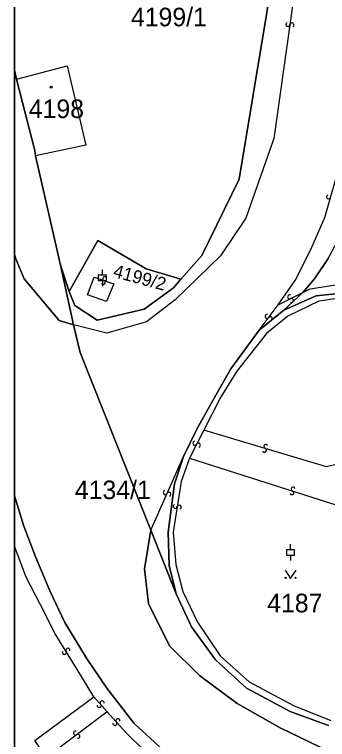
# Model space of a CAD drawing. Extents: x -598233 to -596890, y -1157848 to -1156431.
# Drawn here: x -598232.9 to -598204.2, y -1157376.7 to -1157310.3 of the extents above; entities that cross this region are included whole.
import ezdxf

# ---------------------------------------------------------------- set-up
doc = ezdxf.new("R2010")
doc.units = 0
for name, color, linetype in [('Level 1', 7, 'Continuous'), ('Level 13', 7, 'Continuous'), ('Level 3', 7, 'Continuous'), ('Level 4', 7, 'Continuous'), ('Level 5', 7, 'Continuous'), ('Level 57', 7, 'Continuous'), ('Level 60', 7, 'Continuous'), ('Vrstva 60', 7, 'Continuous'), ('zajmove_uzemi', 7, 'Continuous')]:
    doc.layers.add(name, color=color, linetype=linetype)

msp = doc.modelspace()

# ---------------------------------------------------------------- linework, layer by layer
at = {"layer": 'Level 1'}
msp.add_line((-598232.89, -1157315.365), (-598232.7, -1157316.21), dxfattribs=at)
for points in [[(-598187.2, -1157271.32), (-598198.85, -1157281.57), (-598207.22, -1157294.64), (-598212.32, -1157325.37), (-598215.73, -1157332.34), (-598217.64, -1157334.5)], [(-598232.7, -1157316.21), (-598228.05, -1157314.97), (-598226.36, -1157322.25), (-598230.98, -1157323.23)], [(-598232.7, -1157316.21), (-598231.04, -1157322.72), (-598230.98, -1157323.23)], [(-598230.98, -1157323.23), (-598228.66, -1157333.23)], [(-598206.46, -1157335.72), (-598205.39, -1157334.47), (-598204.15, -1157332.62), (-598202.71, -1157329.95), (-598201.83, -1157327.25)], [(-598217.64, -1157334.5), (-598220.84, -1157333.56), (-598225.25, -1157330.98), (-598227.87, -1157335.63)], [(-598232.89, -1157332.267), (-598232.76, -1157332.66), (-598232, -1157334.49), (-598228.81, -1157338.3), (-598227.48, -1157338.7)], [(-598228.66, -1157333.23), (-598227.48, -1157338.7)], [(-598227.87, -1157335.63), (-598228.66, -1157333.23)], [(-598217.64, -1157334.5), (-598218.33, -1157335.31), (-598221.01, -1157337.26), (-598225.31, -1157338.27), (-598227.36, -1157336.91), (-598227.87, -1157335.63)], [(-598192.05, -1157337.87), (-598197.8, -1157336.37), (-598201.43, -1157335.65), (-598205.24, -1157336.04), (-598208.22, -1157337.35)], [(-598208.22, -1157337.35), (-598206.46, -1157335.72)], [(-598208.22, -1157337.35), (-598210.48, -1157339.19)], [(-598227.48, -1157338.7), (-598226.87, -1157341.23), (-598220.4, -1157357.5)], [(-598210.48, -1157339.19), (-598213.08, -1157342.71), (-598214.44, -1157345.12), (-598216.14, -1157348.18), (-598217.42, -1157350.75)], [(-598217.42, -1157350.75), (-598218.24, -1157353.26), (-598218.81, -1157357.66), (-598218.72, -1157360.72), (-598218.09, -1157363.32)], [(-598129.55, -1157412.33), (-598192.13, -1157390.44), (-598196.09, -1157388.99), (-598199.76, -1157387.78), (-598207.1, -1157385.23), (-598210.53, -1157383.61), (-598213.63, -1157381.75), (-598216.61, -1157379.75), (-598219.33, -1157377.57), (-598221.94, -1157375.18), (-598224.44, -1157371.96), (-598226.3, -1157369.21), (-598228.28, -1157365.94), (-598229.64, -1157363.05), (-598230.94, -1157359.98), (-598232.03, -1157357.11), (-598232.89, -1157354.345)], [(-598220.4, -1157357.5), (-598220.98, -1157361.02), (-598220.62, -1157364.19), (-598218.7, -1157368.07), (-598215.95, -1157370.81), (-598212.49, -1157373.36), (-598208.56, -1157375.6), (-598204.89, -1157377.36), (-598200.36, -1157379.1), (-598164.16, -1157392.34), (-598080.43, -1157420.79), (-598076.22, -1157422.69), (-598072.97, -1157424.5), (-598070.18, -1157426.3), (-598067.2, -1157428.28), (-598064.3, -1157430.35), (-598061.54, -1157432.58), (-598059.04, -1157434.82), (-598038.09, -1157453.32), (-598021.72, -1157467.23)], [(-598220.4, -1157357.5), (-598218.09, -1157363.32)], [(-598218.09, -1157363.32), (-598216.68, -1157366.33), (-598214.49, -1157369.37), (-598211.62, -1157371.94), (-598207.62, -1157374.09), (-598204.12, -1157375.38)]]:
    msp.add_lwpolyline(points, dxfattribs=at)
at = {"layer": 'Level 13'}
for centre, start, end in [((-598207.842, -1157311.183), 119.10132, 351.69132), ((-598207.478, -1157311.238), 299.31578, 171.41377), ((-598204.127, -1157326.987), 111.30164, 343.39964), ((-598224.751, -1157334.814), 197.95431, 70.54431), ((-598224.628, -1157334.466), 18.16876, 250.26676), ((-598207.681, -1157336.124), 64.03866, 296.13666), ((-598207.518, -1157336.455), 243.8242, 116.4142), ((-598209.746, -1157337.908), 90.46351, 322.56151), ((-598209.453, -1157338.131), 270.24906, 142.83906), ((-598216.374, -1157349.536), 100.32838, 332.91838), ((-598216.046, -1157349.705), 280.54283, 152.64083), ((-598209.985, -1157350.176), 200.68284, 72.78084), ((-598209.876, -1157349.824), 20.46839, 253.05839), ((-598219.078, -1157354.044), 103.55216, 335.65016), ((-598218.742, -1157354.195), 283.33771, 155.92771), ((-598207.476, -1157354.075), 199.55577, 72.14577), ((-598207.363, -1157353.725), 19.77022, 251.86822), ((-598218.162, -1157355.311), 118.23628, 350.82628), ((-598217.798, -1157355.37), 298.45073, 170.54873), ((-598228.318, -1157368.676), 159.24918, 31.34718), ((-598228.003, -1157368.483), 339.03473, 211.62473), ((-598224.861, -1157373.299), 348.82405, 220.92205), ((-598225.138, -1157373.541), 168.6096, 41.1996), ((-598223.687, -1157375.183), 169.29587, 41.88587), ((-598223.412, -1157374.938), 349.51033, 221.60833), ((-598227.3, -1157376.063), 74.17601, 306.76601), ((-598227.08, -1157376.358), 254.39047, 126.48847)]:
    msp.add_arc(centre, 0.184, start, end, dxfattribs=at)
at = {"layer": 'Level 3'}
for points in [[(-598157.62, -1157261.7), (-598159.55, -1157262.22), (-598165.51, -1157264.03), (-598169.94, -1157265.67), (-598174.9, -1157267.8), (-598180.05, -1157270.32), (-598184.4, -1157272.98), (-598188.1, -1157275.38), (-598191.83, -1157278.19), (-598195.58, -1157281.49), (-598198.91, -1157284.86), (-598201.22, -1157287.92), (-598203.65, -1157292.32), (-598205.11, -1157296.35), (-598206.19, -1157300.79), (-598209.14, -1157321.63), (-598210.7, -1157326.07), (-598211.71, -1157328.93), (-598214.02, -1157332.37), (-598218.17, -1157336.41), (-598220.79, -1157338.42), (-598224.43, -1157339.44), (-598227.48, -1157338.7)], [(-598208.73, -1157336.86), (-598207.13, -1157334.53), (-598205.65, -1157331.58), (-598204.47, -1157328.85), (-598203.43, -1157325.24)], [(-598225.58, -1157334.33), (-598223.8, -1157334.95), (-598224.47, -1157336.57), (-598226.2, -1157335.93), (-598225.58, -1157334.33)], [(-598206.46, -1157335.72), (-598205.81, -1157335.39), (-598200.94, -1157334.64), (-598196.5, -1157334.96), (-598190.11, -1157336.02)], [(-598192.33, -1157338.42), (-598197.96, -1157336.85), (-598201.66, -1157336.05), (-598205, -1157336.53), (-598207.84, -1157337.91), (-598209.79, -1157339.48), (-598212.53, -1157342.94), (-598214.01, -1157345.35), (-598215.55, -1157348.32)], [(-598208.73, -1157336.86), (-598206.46, -1157335.72)], [(-598210.48, -1157339.19), (-598208.73, -1157336.86)], [(-598192.99, -1157340.34), (-598197.89, -1157338.7), (-598201.02, -1157349.35), (-598202.3, -1157351.19), (-598204.31, -1157351.69), (-598215.55, -1157348.32)], [(-598215.55, -1157348.32), (-598216.86, -1157350.91)], [(-598220.4, -1157357.5), (-598217.42, -1157350.75)], [(-598216.86, -1157350.91), (-598217.62, -1157353.02), (-598218.35, -1157357.67), (-598218.12, -1157360.62), (-598217.48, -1157363.1), (-598216.12, -1157365.9), (-598214.04, -1157368.98), (-598211.39, -1157371.37), (-598207.34, -1157373.53), (-598203.92, -1157374.93)], [(-598216.86, -1157350.91), (-598197.98, -1157356.9)], [(-598225.61, -1157372.74), (-598227.17, -1157370.18), (-598229.16, -1157366.98), (-598230.55, -1157364.27), (-598231.81, -1157361.8), (-598232.89, -1157358.958)], [(-598224.4, -1157374.11), (-598229.97, -1157378.31), (-598231.02, -1157376.74), (-598225.61, -1157372.74)], [(-598225.61, -1157372.74), (-598224.4, -1157374.11)], [(-598224.4, -1157374.11), (-598222.69, -1157376), (-598220.97, -1157377.68)]]:
    msp.add_lwpolyline(points, dxfattribs=at)
at = {"layer": 'Level 5'}
for p, q in [((-598224.84, -1157334.14), (-598224.84, -1157333.641)), ((-598224.84, -1157334.64), (-598224.84, -1157335.139)), ((-598207.6, -1157359.28), (-598207.6, -1157358.781)), ((-598207.6, -1157359.78), (-598207.6, -1157360.279))]:
    msp.add_line(p, q, dxfattribs=at)
for points in [[(-598225.215, -1157334.64), (-598224.465, -1157334.64), (-598224.465, -1157334.14), (-598225.215, -1157334.14)], [(-598207.975, -1157359.78), (-598207.225, -1157359.78), (-598207.225, -1157359.28), (-598207.975, -1157359.28)]]:
    msp.add_lwpolyline(points, close=True, dxfattribs=at)
msp.add_lwpolyline([(-598208.101, -1157361.15), (-598207.6, -1157361.9), (-598207.1, -1157361.15)], dxfattribs=at)
for centre, radius in [((-598229.52, -1157316.94), 0.09), ((-598229.52, -1157316.94), 0.0521), ((-598208.05, -1157361.85), 0.05), ((-598207.151, -1157361.85), 0.05)]:
    msp.add_circle(centre, radius, dxfattribs=at)
at = {"layer": 'Level 60'}
for points in [[(-598204.15, -1157332.62), (-598205.39, -1157334.47), (-598206.46, -1157335.72), (-598208.22, -1157337.35), (-598210.48, -1157339.19), (-598213.08, -1157342.71), (-598214.44, -1157345.12), (-598216.14, -1157348.18), (-598217.42, -1157350.75), (-598218.24, -1157353.26), (-598218.81, -1157357.66), (-598218.72, -1157360.72), (-598218.09, -1157363.32), (-598220.4, -1157357.5), (-598226.87, -1157341.23), (-598227.48, -1157338.7), (-598228.66, -1157333.23), (-598227.87, -1157335.63), (-598227.36, -1157336.91), (-598225.31, -1157338.27), (-598221.01, -1157337.26), (-598218.33, -1157335.31), (-598217.64, -1157334.5), (-598215.73, -1157332.34), (-598212.32, -1157325.37), (-598207.22, -1157294.64)], [(-598185.65, -1157306.32), (-598194.51, -1157331.62), (-598189.15, -1157333.03), (-598190.11, -1157336.02), (-598190.39, -1157336.74), (-598190.9, -1157338.28), (-598192.05, -1157337.87), (-598197.8, -1157336.37), (-598201.43, -1157335.65), (-598205.24, -1157336.04), (-598208.22, -1157337.35), (-598206.46, -1157335.72), (-598205.39, -1157334.47), (-598204.15, -1157332.62), (-598202.71, -1157329.95), (-598201.83, -1157327.25), (-598201.51, -1157325.8), (-598201.2, -1157322.93), (-598198.29, -1157301.45)], [(-598204.12, -1157375.38), (-598207.62, -1157374.09), (-598211.62, -1157371.94), (-598214.49, -1157369.37), (-598216.68, -1157366.33), (-598218.09, -1157363.32), (-598218.72, -1157360.72), (-598218.81, -1157357.66), (-598218.24, -1157353.26), (-598217.42, -1157350.75), (-598216.14, -1157348.18), (-598214.44, -1157345.12), (-598213.08, -1157342.71), (-598210.48, -1157339.19), (-598208.22, -1157337.35), (-598205.24, -1157336.04), (-598201.43, -1157335.65)], [(-598164.16, -1157392.34), (-598200.36, -1157379.1), (-598204.89, -1157377.36), (-598208.56, -1157375.6), (-598212.49, -1157373.36), (-598215.95, -1157370.81), (-598218.7, -1157368.07), (-598220.62, -1157364.19), (-598220.98, -1157361.02), (-598220.4, -1157357.5), (-598218.09, -1157363.32), (-598216.68, -1157366.33), (-598214.49, -1157369.37), (-598211.62, -1157371.94), (-598207.62, -1157374.09), (-598204.12, -1157375.38)]]:
    msp.add_lwpolyline(points, dxfattribs=at)
for points in [[(-598231.04, -1157322.72), (-598232.7, -1157316.21), (-598228.05, -1157314.97), (-598226.36, -1157322.25), (-598230.98, -1157323.23)], [(-598217.64, -1157334.5), (-598218.33, -1157335.31), (-598221.01, -1157337.26), (-598225.31, -1157338.27), (-598227.36, -1157336.91), (-598227.87, -1157335.63), (-598225.25, -1157330.98), (-598220.84, -1157333.56)]]:
    msp.add_lwpolyline(points, close=True, dxfattribs=at)
at = {"layer": 'Vrstva 60'}
for points in [[(-598232.89, -1156430.856), (-598232.89, -1157835.582), (-598232.81, -1157835.6), (-598231.24, -1157835.95), (-598223.73, -1157837.73), (-598218.75, -1157838.85), (-598190.54, -1157845.18), (-598175.89, -1157848.461), (-598170.508, -1157848.461), (-598170.38, -1157848.22), (-598166.89, -1157841.65), (-598165.3, -1157838.66), (-598164.37, -1157836.9), (-598161.86, -1157832.18), (-598161.19, -1157830.95), (-598160.05, -1157828.86), (-598157.63, -1157824.55), (-598144.71, -1157839.14), (-598136.407, -1157848.461), (-597003.664, -1157848.461)], [(-598204.89, -1157377.36), (-598208.56, -1157375.6), (-598212.49, -1157373.36), (-598215.95, -1157370.81), (-598218.7, -1157368.07), (-598220.62, -1157364.19), (-598220.98, -1157361.02), (-598220.4, -1157357.5), (-598226.87, -1157341.23), (-598227.48, -1157338.7), (-598228.81, -1157338.3), (-598232, -1157334.49), (-598232.76, -1157332.66), (-598232.89, -1157332.267), (-598232.89, -1157354.345), (-598232.03, -1157357.11), (-598230.94, -1157359.98), (-598229.64, -1157363.05), (-598228.28, -1157365.94), (-598226.3, -1157369.21), (-598224.44, -1157371.96), (-598221.94, -1157375.18), (-598219.33, -1157377.57)], [(-598219.33, -1157377.57), (-598221.94, -1157375.18), (-598224.44, -1157371.96), (-598226.3, -1157369.21), (-598228.28, -1157365.94), (-598229.64, -1157363.05), (-598230.94, -1157359.98), (-598232.03, -1157357.11), (-598232.89, -1157354.345), (-598232.89, -1157382.743)]]:
    msp.add_lwpolyline(points, dxfattribs=at)
for points in [[(-598232.89, -1157291.217), (-598232.89, -1157315.365), (-598232.7, -1157316.21), (-598228.05, -1157314.97), (-598226.36, -1157322.25), (-598230.98, -1157323.23), (-598228.66, -1157333.23), (-598227.87, -1157335.63), (-598225.25, -1157330.98), (-598220.84, -1157333.56), (-598217.64, -1157334.5), (-598215.73, -1157332.34), (-598212.32, -1157325.37), (-598207.22, -1157294.64), (-598198.85, -1157281.57), (-598187.2, -1157271.32), (-598199.23, -1157274.88), (-598222.53, -1157286.53)], [(-598232.89, -1157315.365), (-598232.89, -1157332.267), (-598232.76, -1157332.66), (-598232, -1157334.49), (-598228.81, -1157338.3), (-598227.48, -1157338.7), (-598228.66, -1157333.23), (-598230.98, -1157323.23), (-598231.04, -1157322.72), (-598232.7, -1157316.21)]]:
    msp.add_lwpolyline(points, close=True, dxfattribs=at)
at = {"layer": 'zajmove_uzemi'}
msp.add_lwpolyline([(-598232.89, -1156430.856), (-596890.462, -1156430.856), (-596890.462, -1157848.461), (-598232.89, -1157848.461)], close=True, dxfattribs=at)

# ---------------------------------------------------------------- texts
at = {"layer": 'Level 4'}
for s, p in [('4199/1', (-598222.22, -1157311.36)), ('4198', (-598231.58, -1157319.76)), ('4187', (-598209.74, -1157365.01))]:
    msp.add_text(s, height=1.7, dxfattribs=at).set_placement(p)
msp.add_text('4199/2', height=1.2, rotation=344.7, dxfattribs=at).set_placement((-598223.934, -1157334.287))
at = {"layer": 'Level 57'}
msp.add_text('4134/1', height=1.7, dxfattribs=at).set_placement((-598227.36, -1157354.65))

doc.saveas('drawing.dxf')
